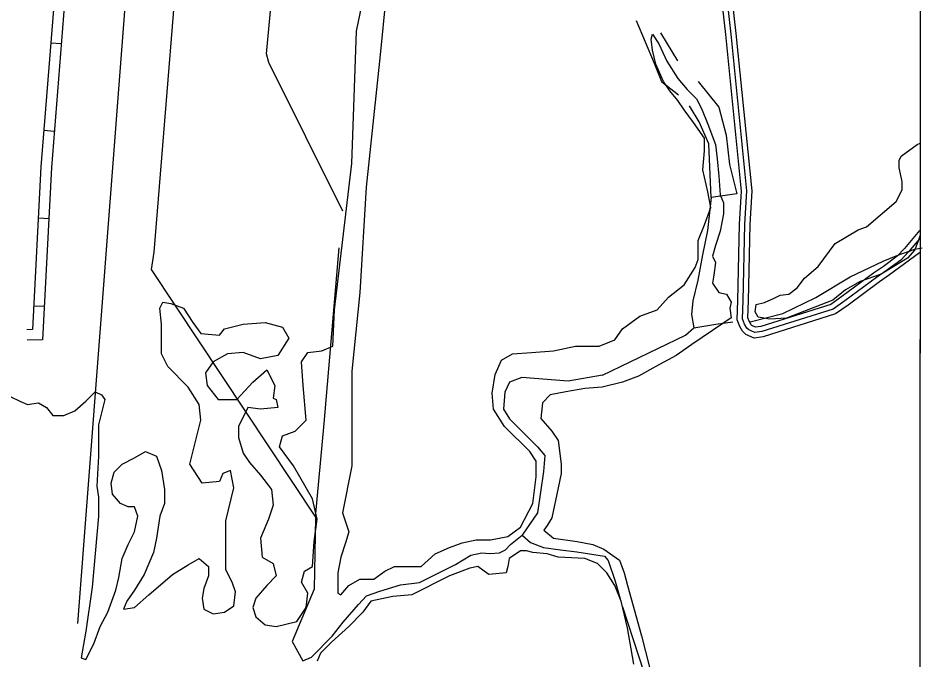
# Model space of a CAD drawing. Extents: x 3219052 to 3256913, y 800770 to 826146.
# Drawn here: x 3252081 to 3254658, y 808521 to 810349 of the extents above; entities that cross this region are included whole.
import ezdxf

# ---------------------------------------------------------------- set-up
doc = ezdxf.new("R2010")
doc.units = 0
for name, color, linetype in [('V-GRID-FRAM', 7, 'Continuous'), ('V-ROAD-CNTR', 7, 'Continuous'), ('V-SITE-VEGE', 7, 'Continuous'), ('V-TOPO-SHOR', 7, 'Continuous')]:
    doc.layers.add(name, color=color, linetype=linetype)

msp = doc.modelspace()

# ---------------------------------------------------------------- linework, layer by layer
at = {"layer": 'V-GRID-FRAM'}
for points in [[(3223248.6, 824370.1), (3254658.5, 824333.6), (3254645.2, 806146.9), (3223219.5, 806183.5), (3223248.6, 824370.1)], [(3254658.5, 824333.6), (3254645.2, 806146.9)]]:
    msp.add_lwpolyline(points, dxfattribs=at)
at = {"layer": 'V-ROAD-CNTR'}
for p, q in [((3252203.7, 810275.3), (3252173.8, 810277.7)), ((3252183.9, 810026.1), (3252154, 810028.4)), ((3252168, 809777), (3252138, 809778.6)), ((3252154.8, 809527.3), (3252124.9, 809528.9))]:
    msp.add_line(p, q, dxfattribs=at)
for points in [[(3254645.6, 809680), (3254560.6, 809617.4), (3254532.2, 809597.7), (3254442.7, 809531.5), (3254406.9, 809506.3), (3254200.9, 809441.3), (3254175.5, 809437.8), (3254151.5, 809448.2), (3254142.6, 809457), (3254134.8, 809470.9), (3254127.3, 809489.9), (3254128.9, 809544.7), (3254133.8, 809761.8), (3254139.7, 809856.4), (3254094.8, 810301.7), (3253938.7, 811680.7)], [(3254645.6, 809720.3), (3254635.8, 809708.3), (3254614.8, 809682.9), (3254592.5, 809659.5), (3254551.9, 809629.6), (3254523.4, 809609.9), (3254433.9, 809543.7), (3254400.2, 809519.9), (3254197.6, 809456), (3254177.6, 809453.2), (3254160, 809460.8), (3254154.7, 809466.2), (3254148.3, 809477.3), (3254142.3, 809492.6), (3254143.9, 809544.3), (3254148.8, 809761.2), (3254154.8, 809856.7), (3254109.8, 810303.3), (3253953.6, 811682.4)], [(3254645.6, 809743.7), (3254603.6, 809692.9), (3254582.5, 809670.8), (3254543.2, 809641.8), (3254514.7, 809622.1), (3254425.1, 809555.8), (3254393.4, 809533.5), (3254194.3, 809470.7), (3254179.7, 809468.7), (3254168.6, 809473.4), (3254166.7, 809475.3), (3254161.9, 809483.8), (3254157.4, 809495.2), (3254158.9, 809543.9), (3254163.8, 809760.6), (3254169.8, 809857), (3254124.7, 810304.9), (3253968.5, 811684.1)], [(3252194.7, 810539.6), (3252145.8, 809925.1), (3252121.3, 809461.8), (3252105.6, 809461.4)], [(3252224.6, 810537.5), (3252175.7, 809923.1), (3252149.8, 809432.5), (3252106.3, 809431.5)]]:
    msp.add_lwpolyline(points, dxfattribs=at)
at = {"layer": 'V-SITE-VEGE'}
for p, q in [((3253142.6, 810558.2), (3253111.3, 810244.3)), ((3253044.1, 810311.5), (3253070.9, 810446.1)), ((3253030.6, 809934.9), (3253044.1, 810311.5)), ((3253881.9, 810289.1), (3253886.4, 810302.6)), ((3253886.4, 810302.6), (3253904.3, 810275.7)), ((3253886.4, 810257.7), (3253881.9, 810289.1)), ((3253904.3, 810275.7), (3253926.7, 810226.4)), ((3253895.3, 810217.4), (3253886.4, 810257.7)), ((3253111.3, 810244.3), (3253070.9, 809867.6)), ((3253926.7, 810226.4), (3253958, 810177)), ((3253917.7, 810168.1), (3253895.3, 810217.4)), ((3253958, 810177), (3253984.9, 810145.6)), ((3253935.6, 810141.2), (3253917.7, 810168.1)), ((3253958, 810114.3), (3253935.6, 810141.2)), ((3253984.9, 810145.6), (3254011.8, 810118.7)), ((3253976, 810087.4), (3253958, 810114.3)), ((3254011.8, 810118.7), (3254025.2, 810091.8)), ((3254002.8, 810051.5), (3253976, 810087.4)), ((3254025.2, 810091.8), (3254043.2, 810047)), ((3254034.2, 810006.6), (3254002.8, 810051.5)), ((3254043.2, 810047), (3254065.6, 809988.7)), ((3254034.2, 809970.8), (3254034.2, 810006.6)), ((3254639, 809988.5), (3254648, 809993)), ((3254648, 809993), (3254647.8, 809730.3)), ((3254029.7, 809917), (3254034.2, 809970.8)), ((3254065.6, 809988.7), (3254070.1, 809948.4)), ((3254594.1, 809955.5), (3254639, 809988.5)), ((3254070.1, 809948.4), (3254074.5, 809899)), ((3254588.1, 809943.6), (3254594.1, 809955.5)), ((3254588.1, 809922.6), (3254588.1, 809943.6)), ((3252981.3, 809517.9), (3253030.6, 809934.9)), ((3254043.2, 809854.2), (3254029.7, 809917)), ((3254597.1, 809883.6), (3254588.1, 809922.6)), ((3254074.5, 809899), (3254079, 809845.2)), ((3253070.9, 809867.6), (3253053, 809567.2)), ((3254597.1, 809859.7), (3254597.1, 809883.6)), ((3254052.1, 809809.4), (3254043.2, 809854.2)), ((3254079, 809845.2), (3254088, 809822.8)), ((3254579.2, 809826.7), (3254597.1, 809859.7)), ((3254088, 809822.8), (3254088, 809791.4)), ((3254495.4, 809754.8), (3254579.2, 809826.7)), ((3254034.2, 809760), (3254052.1, 809809.4)), ((3254088, 809791.4), (3254079, 809742.1)), ((3254016.3, 809715.2), (3254034.2, 809760)), ((3254079, 809742.1), (3254065.6, 809701.7)), ((3254405.6, 809706.9), (3254471.4, 809745.8)), ((3254471.4, 809745.8), (3254495.4, 809754.8)), ((3254016.3, 809661.4), (3254016.3, 809715.2)), ((3254645, 809721.9), (3254633, 809688.9)), ((3254647.8, 809730.3), (3254645, 809721.9)), ((3254065.6, 809701.7), (3254056.6, 809670.4)), ((3254357.7, 809641), (3254405.6, 809706.9)), ((3254633, 809688.9), (3254612.1, 809664.9)), ((3254007.3, 809639), (3254016.3, 809661.4)), ((3254056.6, 809670.4), (3254065.6, 809652.4)), ((3254612.1, 809664.9), (3254573.2, 809641)), ((3253976, 809589.6), (3254007.3, 809639)), ((3254065.6, 809652.4), (3254061.1, 809616.5)), ((3254318.8, 809608), (3254357.7, 809641)), ((3254573.2, 809641), (3254537.3, 809620)), ((3254061.1, 809616.5), (3254056.6, 809594.1)), ((3254297.8, 809581.1), (3254318.8, 809608)), ((3254537.3, 809620), (3254477.4, 809599)), ((3253931.2, 809553.8), (3253976, 809589.6)), ((3254056.6, 809594.1), (3254074.5, 809567.2)), ((3254273.9, 809563.1), (3254297.8, 809581.1)), ((3254477.4, 809599), (3254435.5, 809575.1)), ((3253053, 809567.2), (3253030.6, 809343)), ((3253899.8, 809517.9), (3253931.2, 809553.8)), ((3254074.5, 809567.2), (3254096.9, 809562.7)), ((3254096.9, 809562.7), (3254110.4, 809540.3)), ((3254232, 809551.1), (3254249.9, 809560.1)), ((3254249.9, 809560.1), (3254273.9, 809563.1)), ((3254435.5, 809575.1), (3254399.6, 809545.1)), ((3252484, 809522.4), (3252493, 809540.3)), ((3252493, 809540.3), (3252515.4, 809535.8)), ((3252515.4, 809535.8), (3252551.2, 809522.4)), ((3254110.4, 809540.3), (3254105.9, 809522.4)), ((3254178.1, 809512.2), (3254181.1, 809533.1)), ((3254181.1, 809533.1), (3254205, 809539.1)), ((3254205, 809539.1), (3254232, 809551.1)), ((3254399.6, 809545.1), (3254267.9, 809494.2)), ((3252488.5, 809477.5), (3252484, 809522.4)), ((3252551.2, 809522.4), (3252578.1, 809482)), ((3252976.8, 809414.8), (3252981.3, 809517.9)), ((3253850.5, 809500), (3253899.8, 809517.9)), ((3254105.9, 809522.4), (3254110.4, 809495.5)), ((3254187.1, 809497.2), (3254178.1, 809512.2)), ((3252488.5, 809392.4), (3252488.5, 809477.5)), ((3252578.1, 809482), (3252600.5, 809450.6)), ((3252667.7, 809464.1), (3252721.5, 809477.5)), ((3252721.5, 809477.5), (3252784.2, 809482)), ((3252784.2, 809482), (3252833.5, 809468.6)), ((3253801.2, 809464.1), (3253850.5, 809500)), ((3254110.4, 809495.5), (3254056.6, 809459.6)), ((3254220, 809491.2), (3254187.1, 809497.2)), ((3254267.9, 809494.2), (3254220, 809491.2)), ((3252600.5, 809450.6), (3252654.3, 809446.2)), ((3252654.3, 809446.2), (3252667.7, 809464.1)), ((3252833.5, 809468.6), (3252851.4, 809437.2)), ((3253778.8, 809432.7), (3253801.2, 809464.1)), ((3254056.6, 809459.6), (3253998.4, 809419.3)), ((3252851.4, 809437.2), (3252820, 809387.9)), ((3253734, 809414.8), (3253778.8, 809432.7)), ((3252905.2, 809396.8), (3252945.5, 809401.3)), ((3252945.5, 809401.3), (3252976.8, 809414.8)), ((3253541.4, 809396.8), (3253604.1, 809401.3)), ((3253604.1, 809401.3), (3253666.8, 809414.8)), ((3253666.8, 809414.8), (3253734, 809414.8)), ((3253998.4, 809419.3), (3253953.6, 809387.9)), ((3252506.4, 809356.5), (3252488.5, 809392.4)), ((3252676.7, 809392.4), (3252636.3, 809369.9)), ((3252721.5, 809396.8), (3252676.7, 809392.4)), ((3252770.8, 809378.9), (3252721.5, 809396.8)), ((3252820, 809387.9), (3252770.8, 809378.9)), ((3252887.2, 809369.9), (3252905.2, 809396.8)), ((3253438.3, 809334.1), (3253456.2, 809374.4)), ((3253456.2, 809374.4), (3253487.6, 809392.4)), ((3253487.6, 809392.4), (3253541.4, 809396.8)), ((3253953.6, 809387.9), (3253895.3, 809356.5)), ((3252564.7, 809298.2), (3252506.4, 809356.5)), ((3252636.3, 809369.9), (3252613.9, 809338.5)), ((3252748.3, 809311.6), (3252788.7, 809347.5)), ((3252788.7, 809347.5), (3252811.1, 809302.7)), ((3252891.7, 809302.7), (3252887.2, 809369.9)), ((3253895.3, 809356.5), (3253846, 809329.6)), ((3252613.9, 809338.5), (3252618.4, 809302.7)), ((3253030.6, 809343), (3253030.6, 809074)), ((3253429.4, 809280.3), (3253438.3, 809334.1)), ((3253846, 809329.6), (3253801.2, 809311.6)), ((3252596, 809248.9), (3252564.7, 809298.2)), ((3252618.4, 809302.7), (3252649.8, 809262.3)), ((3252703.5, 809262.3), (3252748.3, 809311.6)), ((3252811.1, 809302.7), (3252806.6, 809266.8)), ((3252900.7, 809204), (3252891.7, 809302.7)), ((3253743, 809298.2), (3253693.7, 809293.7)), ((3253801.2, 809311.6), (3253743, 809298.2)), ((3252058.4, 809271.3), (3252085.3, 809257.8)), ((3252273.4, 809257.8), (3252300.3, 809284.7)), ((3252300.3, 809284.7), (3252318.2, 809275.8)), ((3252318.2, 809275.8), (3252327.2, 809262.3)), ((3253433.8, 809235.4), (3253429.4, 809280.3)), ((3253595.1, 809275.8), (3253572.7, 809253.4)), ((3253639.9, 809284.7), (3253595.1, 809275.8)), ((3253693.7, 809293.7), (3253639.9, 809284.7)), ((3252085.3, 809257.8), (3252107.7, 809248.9)), ((3252107.7, 809248.9), (3252139, 809253.4)), ((3252139, 809253.4), (3252161.4, 809239.9)), ((3252242.1, 809230.9), (3252273.4, 809257.8)), ((3252327.2, 809262.3), (3252309.3, 809190.6)), ((3252600.5, 809204), (3252596, 809248.9)), ((3252649.8, 809262.3), (3252703.5, 809262.3)), ((3252806.6, 809266.8), (3252815.6, 809262.3)), ((3252815.6, 809262.3), (3252820, 809239.9)), ((3253572.7, 809253.4), (3253568.3, 809208.5)), ((3252161.4, 809239.9), (3252179.3, 809217.5)), ((3252210.7, 809217.5), (3252242.1, 809230.9)), ((3252734.9, 809239.9), (3252708, 809186.1)), ((3252770.8, 809235.4), (3252734.9, 809239.9)), ((3252820, 809239.9), (3252770.8, 809235.4)), ((3253465.2, 809186.1), (3253433.8, 809235.4)), ((3252179.3, 809217.5), (3252210.7, 809217.5)), ((3252569.1, 809078.5), (3252600.5, 809204)), ((3252869.3, 809172.6), (3252900.7, 809204)), ((3253568.3, 809208.5), (3253599.6, 809172.6)), ((3252309.3, 809190.6), (3252309.3, 809100.9)), ((3252708, 809186.1), (3252708, 809154.7)), ((3252833.5, 809159.2), (3252869.3, 809172.6)), ((3253536.9, 809114.4), (3253465.2, 809186.1)), ((3253599.6, 809172.6), (3253617.5, 809145.7)), ((3252708, 809154.7), (3252721.5, 809109.9)), ((3252824.5, 809127.8), (3252833.5, 809159.2)), ((3253617.5, 809145.7), (3253626.5, 809078.5)), ((3252864.8, 809074), (3252824.5, 809127.8)), ((3252309.3, 809100.9), (3252304.8, 809015.7)), ((3252376.5, 809078.5), (3252412.3, 809096.4)), ((3252412.3, 809096.4), (3252443.7, 809114.4)), ((3252443.7, 809114.4), (3252475, 809100.9)), ((3252475, 809100.9), (3252488.5, 809060.6)), ((3252721.5, 809109.9), (3252739.4, 809083)), ((3253554.8, 809087.5), (3253536.9, 809114.4)), ((3252354.1, 809056.1), (3252376.5, 809078.5)), ((3252605, 809024.7), (3252569.1, 809078.5)), ((3252739.4, 809083), (3252770.8, 809047.1)), ((3252918.6, 808979.8), (3252864.8, 809074)), ((3253030.6, 809074), (3253003.7, 808939.5)), ((3253554.8, 809042.6), (3253554.8, 809087.5)), ((3253626.5, 809078.5), (3253626.5, 809051.6)), ((3252345.1, 809024.7), (3252354.1, 809056.1)), ((3252488.5, 809060.6), (3252497.5, 809006.7)), ((3252663.2, 809051.6), (3252654.3, 809029.2)), ((3252685.6, 809060.6), (3252663.2, 809051.6)), ((3252694.6, 809011.2), (3252685.6, 809060.6)), ((3252770.8, 809047.1), (3252802.1, 809006.7)), ((3253545.9, 808966.4), (3253554.8, 809042.6)), ((3253626.5, 809051.6), (3253617.5, 809011.2)), ((3252304.8, 809015.7), (3252309.3, 808984.3)), ((3252349.6, 808993.3), (3252345.1, 809024.7)), ((3252654.3, 809029.2), (3252605, 809024.7)), ((3252372, 808966.4), (3252349.6, 808993.3)), ((3252497.5, 809006.7), (3252497.5, 808966.4)), ((3252672.2, 808917.1), (3252694.6, 809011.2)), ((3252802.1, 809006.7), (3252806.6, 808961.9)), ((3253617.5, 809011.2), (3253599.6, 808926)), ((3252309.3, 808984.3), (3252309.3, 808930.5)), ((3252394.4, 808957.4), (3252372, 808966.4)), ((3252497.5, 808966.4), (3252484, 808930.5)), ((3252806.6, 808961.9), (3252793.2, 808921.5)), ((3252932, 808921.5), (3252918.6, 808979.8)), ((3253510, 808899.1), (3253545.9, 808966.4)), ((3252412.3, 808957.4), (3252394.4, 808957.4)), ((3252421.3, 808930.5), (3252412.3, 808957.4)), ((3253003.7, 808939.5), (3253021.6, 808885.7)), ((3252309.3, 808930.5), (3252291.4, 808728.7)), ((3252412.3, 808885.7), (3252421.3, 808930.5)), ((3252484, 808930.5), (3252475, 808867.7)), ((3252672.2, 808778.1), (3252672.2, 808917.1)), ((3252793.2, 808921.5), (3252770.8, 808867.7)), ((3252923.1, 808858.8), (3252932, 808921.5)), ((3253599.6, 808926), (3253586.2, 808903.6)), ((3252394.4, 808849.8), (3252412.3, 808885.7)), ((3253021.6, 808885.7), (3253012.7, 808854.3)), ((3253474.2, 808872.2), (3253510, 808899.1)), ((3253586.2, 808903.6), (3253577.2, 808890.2)), ((3253577.2, 808890.2), (3253604.1, 808867.7)), ((3252475, 808867.7), (3252466.1, 808827.4)), ((3252770.8, 808867.7), (3252775.2, 808813.9)), ((3252918.6, 808787), (3252923.1, 808858.8)), ((3253344.2, 808854.3), (3253384.6, 808863.3)), ((3253384.6, 808863.3), (3253424.9, 808863.3)), ((3253424.9, 808863.3), (3253474.2, 808872.2)), ((3253604.1, 808867.7), (3253671.3, 808858.8)), ((3253671.3, 808858.8), (3253716.1, 808849.8)), ((3252376.5, 808809.5), (3252394.4, 808849.8)), ((3253012.7, 808854.3), (3252999.2, 808813.9)), ((3253268.1, 808822.9), (3253308.4, 808840.8)), ((3253308.4, 808840.8), (3253344.2, 808854.3)), ((3253510, 808831.9), (3253478.6, 808809.5)), ((3253527.9, 808831.9), (3253510, 808831.9)), ((3253545.9, 808827.4), (3253527.9, 808831.9)), ((3253716.1, 808849.8), (3253747.5, 808836.4)), ((3253747.5, 808836.4), (3253792.3, 808805)), ((3252367.5, 808755.6), (3252376.5, 808809.5)), ((3252466.1, 808827.4), (3252439.2, 808764.6)), ((3252564.7, 808791.5), (3252596, 808809.5)), ((3252596, 808809.5), (3252622.9, 808787)), ((3252775.2, 808813.9), (3252806.6, 808796)), ((3252999.2, 808813.9), (3252990.3, 808769.1)), ((3253227.7, 808787), (3253268.1, 808822.9)), ((3253478.6, 808809.5), (3253474.2, 808787)), ((3253586.2, 808822.9), (3253545.9, 808827.4)), ((3253617.5, 808813.9), (3253586.2, 808822.9)), ((3253693.7, 808809.5), (3253617.5, 808813.9)), ((3253729.5, 808796), (3253693.7, 808809.5)), ((3252519.9, 808764.6), (3252564.7, 808791.5)), ((3252622.9, 808787), (3252622.9, 808760.1)), ((3252806.6, 808796), (3252815.6, 808760.1)), ((3252896.2, 808773.6), (3252918.6, 808787)), ((3253124.7, 808773.6), (3253151.6, 808787)), ((3253151.6, 808787), (3253227.7, 808787)), ((3253366.6, 808782.6), (3253308.4, 808760.1)), ((3253389, 808787), (3253366.6, 808782.6)), ((3253407, 808773.6), (3253389, 808787)), ((3253474.2, 808787), (3253469.7, 808769.1)), ((3253756.4, 808769.1), (3253729.5, 808796)), ((3253792.3, 808805), (3253805.7, 808769.1)), ((3252358.6, 808719.8), (3252367.5, 808755.6)), ((3252439.2, 808764.6), (3252412.3, 808719.8)), ((3252452.6, 808706.3), (3252519.9, 808764.6)), ((3252622.9, 808760.1), (3252609.5, 808724.3)), ((3252690.1, 808742.2), (3252672.2, 808778.1)), ((3252815.6, 808760.1), (3252788.7, 808733.2)), ((3252887.2, 808742.2), (3252896.2, 808773.6)), ((3252990.3, 808769.1), (3252990.3, 808710.8)), ((3253093.3, 808751.2), (3253124.7, 808773.6)), ((3253308.4, 808760.1), (3253200.9, 808706.3)), ((3253420.4, 808764.6), (3253407, 808773.6)), ((3253469.7, 808769.1), (3253420.4, 808764.6)), ((3253778.8, 808733.2), (3253756.4, 808769.1)), ((3253805.7, 808769.1), (3253814.7, 808733.2)), ((3252291.4, 808728.7), (3252273.4, 808603.2)), ((3252699.1, 808715.3), (3252690.1, 808742.2)), ((3252788.7, 808733.2), (3252757.3, 808697.4)), ((3252905.2, 808710.8), (3252887.2, 808742.2)), ((3252999.2, 808706.3), (3253021.6, 808733.2)), ((3253021.6, 808733.2), (3253053, 808751.2)), ((3253053, 808751.2), (3253093.3, 808751.2)), ((3253796.8, 808688.4), (3253778.8, 808733.2)), ((3253814.7, 808733.2), (3253855, 808589.7)), ((3252336.2, 808657), (3252358.6, 808719.8)), ((3252412.3, 808719.8), (3252389.9, 808688.4)), ((3252412.3, 808670.5), (3252452.6, 808706.3)), ((3252609.5, 808724.3), (3252605, 808697.4)), ((3252694.6, 808674.9), (3252699.1, 808715.3)), ((3252900.7, 808670.5), (3252905.2, 808710.8)), ((3252990.3, 808710.8), (3252999.2, 808706.3)), ((3253200.9, 808706.3), (3253147.1, 808701.8)), ((3252389.9, 808688.4), (3252381, 808666)), ((3252605, 808697.4), (3252609.5, 808666)), ((3252757.3, 808697.4), (3252748.3, 808670.5)), ((3253084.4, 808688.4), (3253062, 808657)), ((3253147.1, 808701.8), (3253084.4, 808688.4)), ((3253814.7, 808612.2), (3253796.8, 808688.4)), ((3252313.8, 808616.6), (3252336.2, 808657)), ((3252381, 808666), (3252412.3, 808670.5)), ((3252609.5, 808666), (3252636.3, 808652.5)), ((3252636.3, 808652.5), (3252667.7, 808657)), ((3252667.7, 808657), (3252694.6, 808674.9)), ((3252748.3, 808670.5), (3252757.3, 808643.6)), ((3252873.8, 808630.1), (3252900.7, 808670.5)), ((3253062, 808657), (3253021.6, 808616.7)), ((3252757.3, 808643.6), (3252784.2, 808621.1)), ((3252815.6, 808616.6), (3252873.8, 808630.1)), ((3252273.4, 808603.2), (3252260, 808527)), ((3252295.8, 808567.3), (3252313.8, 808616.6)), ((3252784.2, 808621.1), (3252815.6, 808616.6)), ((3253021.6, 808616.7), (3252972.4, 808571.8)), ((3253832.6, 808509), (3253814.7, 808612.2)), ((3253855, 808589.7), (3253877.4, 808500.1)), ((3252273.4, 808522.5), (3252295.8, 808567.3)), ((3252972.4, 808571.8), (3252941, 808540.4)), ((3252260, 808527), (3252273.4, 808522.5)), ((3252941, 808540.4), (3252932, 808518))]:
    msp.add_line(p, q, dxfattribs=at)
at = {"layer": 'V-TOPO-SHOR'}
msp.add_line((3253908.5, 810307), (3253957, 810227), dxfattribs=at)
for points in [[(3253005, 809798.6), (3252794.2, 810222.5), (3252787.3, 810246.8), (3252801.5, 810399.5), (3252855, 811090.1), (3252940.7, 812231.9), (3252980, 812783.7)], [(3252709.3, 812756.5), (3252630.9, 811816), (3252559.4, 810816.5), (3252466.8, 809681.8), (3252459.7, 809633.2), (3252926.8, 808927.6), (3252951.7, 809194.8), (3252994.4, 809694.5)], [(3252250.3, 808625.2), (3252468.6, 811471), (3252549.5, 812703)], [(3253839.2, 810341.8), (3253891, 810220.2), (3253911.7, 810168.1), (3253960.2, 810129.8)], [(3254015.8, 810167.9), (3254074.7, 810094.9), (3254095.4, 810015), (3254105.6, 809931.7), (3254126.2, 809848.3), (3254053.3, 809838.1), (3254046.7, 809990.8), (3254019.1, 810053.4), (3253991.4, 810098.5)], [(3254053.3, 809838.1), (3254042.7, 809744.4), (3254028.7, 809675), (3254014.7, 809602.1), (3254000.6, 809543.2), (3253997.1, 809505), (3254004, 809466.8)], [(3254163.7, 809483.8), (3254257.4, 809507.9), (3254351.2, 809552.8), (3254448.5, 809611.7), (3254542.3, 809656.6), (3254584, 809673.8), (3254632.7, 809691.1), (3254653.5, 809694.5)], [(3253743.4, 809332), (3253979.6, 809446), (3254004, 809466.8), (3254066.5, 809477.1), (3254115.1, 809483.9)], [(3253743.4, 809332), (3253646.1, 809314.8), (3253514.3, 809325.5), (3253479.5, 809311.7), (3253465.6, 809284), (3253462, 809235.4), (3253479.3, 809207.6), (3253531.3, 809155.4), (3253559, 809127.6), (3253579.7, 809103.2), (3253576.2, 809058.1), (3253558.6, 808940.2), (3253515.1, 808876)], [(3252926.8, 808927.6), (3252922.9, 808722.8), (3252860.2, 808573.7), (3252891.3, 808518.1)], [(3252891.3, 808518.1), (3252915.6, 808528.5), (3252974.7, 808589.1), (3253006, 808628.9), (3253049.5, 808679.2), (3253072.2, 808703.4), (3253110.4, 808717.2), (3253169.4, 808734.5), (3253223.2, 808741.3), (3253325.7, 808793.1), (3253369.2, 808819.1), (3253400.4, 808825.9), (3253423, 808824.2), (3253450.7, 808825.8), (3253468.1, 808834.5), (3253482, 808850.1), (3253515.1, 808876), (3253539.3, 808855.2), (3253575.7, 808841.2), (3253624.3, 808834.2), (3253671.1, 808828.9), (3253749.2, 808816.5), (3253759.6, 808804.4), (3253780.3, 808745.3), (3253794.1, 808695)], [(3253801, 808672.4), (3253876.9, 808439.7), (3253908, 808403.2), (3253942.7, 808373.6), (3254017.2, 808326.6), (3254122.9, 808263.9), (3254166.2, 808229.1), (3254187, 808223.8), (3254204.4, 808227.3), (3254225.3, 808237.6), (3254265.2, 808267.1), (3254293.1, 808303.4), (3254334.8, 808341.5), (3254388.6, 808360.5), (3254411.2, 808370.9)]]:
    msp.add_lwpolyline(points, dxfattribs=at)

doc.saveas('drawing.dxf')
